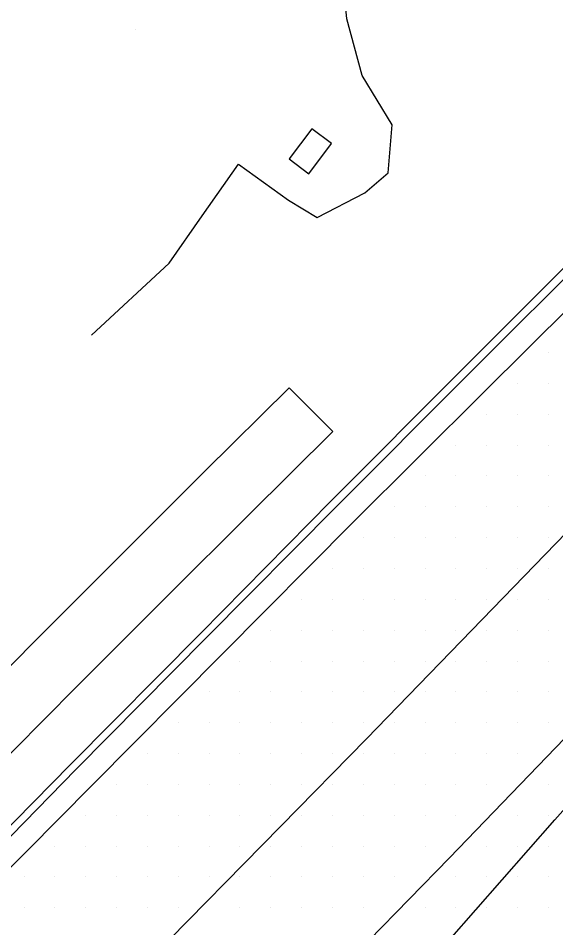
# Model space of a CAD drawing. Extents: x 1762120 to 1766775, y 709485 to 712965.
# Drawn here: x 1766495.8 to 1766539.3, y 710392.1 to 710465.8 of the extents above; entities that cross this region are included whole.
import ezdxf

# ---------------------------------------------------------------- set-up
doc = ezdxf.new("R2010")
doc.units = 0
for name, color, linetype in [('Exist DTM Drainline', 7, 'Continuous'), ('Exist DTM QL2 LIDAR Elevation Point', 7, 'Continuous'), ('Exist DTM Scan Elevation Point', 7, 'Continuous'), ('Exist Roads Curbs', 7, 'Continuous'), ('Exist Roads EOP', 7, 'Continuous'), ('Exist Roads EOP Cogo Number', 7, 'Continuous'), ('Exist Roads EOT', 7, 'Continuous'), ('PH Exist DTM Breakline', 7, 'Continuous')]:
    doc.layers.add(name, color=color, linetype=linetype)

msp = doc.modelspace()

# ---------------------------------------------------------------- linework, layer by layer
at = {"layer": 'Exist DTM Drainline'}
msp.add_lwpolyline([(1766558.153, 710462.918), (1766553.277, 710458.027), (1766542.767, 710447.491), (1766532.161, 710436.887), (1766521.569, 710426.27), (1766511, 710415.615), (1766500.453, 710404.951), (1766489.96, 710394.232)], dxfattribs=at)
at = {"layer": 'Exist DTM QL2 LIDAR Elevation Point'}
msp.add_line((1766505.309, 710464.892), (1766505.309, 710464.892), dxfattribs=at)
at = {"layer": 'Exist DTM Scan Elevation Point'}
for p, q in [((1766538.75, 710438.75), (1766538.75, 710438.75)), ((1766536.25, 710436.25), (1766536.25, 710436.25)), ((1766538.75, 710436.25), (1766538.75, 710436.25)), ((1766533.75, 710433.75), (1766533.75, 710433.75)), ((1766536.25, 710433.75), (1766536.25, 710433.75)), ((1766538.75, 710433.75), (1766538.75, 710433.75)), ((1766531.25, 710431.25), (1766531.25, 710431.25)), ((1766533.75, 710431.25), (1766533.75, 710431.25)), ((1766536.25, 710431.25), (1766536.25, 710431.25)), ((1766538.75, 710431.25), (1766538.75, 710431.25)), ((1766528.75, 710428.75), (1766528.75, 710428.75)), ((1766531.25, 710428.75), (1766531.25, 710428.75)), ((1766533.75, 710428.75), (1766533.75, 710428.75)), ((1766536.25, 710428.75), (1766536.25, 710428.75)), ((1766538.75, 710428.75), (1766538.75, 710428.75)), ((1766526.25, 710426.25), (1766526.25, 710426.25)), ((1766528.75, 710426.25), (1766528.75, 710426.25)), ((1766531.25, 710426.25), (1766531.25, 710426.25)), ((1766533.75, 710426.25), (1766533.75, 710426.25)), ((1766536.25, 710426.25), (1766536.25, 710426.25)), ((1766538.75, 710426.25), (1766538.75, 710426.25)), ((1766523.75, 710423.75), (1766523.75, 710423.75)), ((1766526.25, 710423.75), (1766526.25, 710423.75)), ((1766528.75, 710423.75), (1766528.75, 710423.75)), ((1766531.25, 710423.75), (1766531.25, 710423.75)), ((1766533.75, 710423.75), (1766533.75, 710423.75)), ((1766536.25, 710423.75), (1766536.25, 710423.75)), ((1766538.75, 710423.75), (1766538.75, 710423.75)), ((1766521.25, 710421.25), (1766521.25, 710421.25)), ((1766523.75, 710421.25), (1766523.75, 710421.25)), ((1766526.25, 710421.25), (1766526.25, 710421.25)), ((1766528.75, 710421.25), (1766528.75, 710421.25)), ((1766531.25, 710421.25), (1766531.25, 710421.25)), ((1766533.75, 710421.25), (1766533.75, 710421.25)), ((1766536.25, 710421.25), (1766536.25, 710421.25)), ((1766538.75, 710421.25), (1766538.75, 710421.25)), ((1766518.75, 710418.75), (1766518.75, 710418.75)), ((1766521.25, 710418.75), (1766521.25, 710418.75)), ((1766523.75, 710418.75), (1766523.75, 710418.75)), ((1766526.25, 710418.75), (1766526.25, 710418.75)), ((1766528.75, 710418.75), (1766528.75, 710418.75)), ((1766531.25, 710418.75), (1766531.25, 710418.75)), ((1766533.75, 710418.75), (1766533.75, 710418.75)), ((1766536.25, 710418.75), (1766536.25, 710418.75)), ((1766538.75, 710418.75), (1766538.75, 710418.75)), ((1766516.25, 710416.25), (1766516.25, 710416.25)), ((1766518.75, 710416.25), (1766518.75, 710416.25)), ((1766521.25, 710416.25), (1766521.25, 710416.25)), ((1766523.75, 710416.25), (1766523.75, 710416.25)), ((1766526.25, 710416.25), (1766526.25, 710416.25)), ((1766528.75, 710416.25), (1766528.75, 710416.25)), ((1766531.25, 710416.25), (1766531.25, 710416.25)), ((1766533.75, 710416.25), (1766533.75, 710416.25)), ((1766536.25, 710416.25), (1766536.25, 710416.25)), ((1766538.75, 710416.25), (1766538.75, 710416.25)), ((1766513.75, 710413.75), (1766513.75, 710413.75)), ((1766516.25, 710413.75), (1766516.25, 710413.75)), ((1766518.75, 710413.75), (1766518.75, 710413.75)), ((1766521.25, 710413.75), (1766521.25, 710413.75)), ((1766523.75, 710413.75), (1766523.75, 710413.75)), ((1766526.25, 710413.75), (1766526.25, 710413.75)), ((1766528.75, 710413.75), (1766528.75, 710413.75)), ((1766531.25, 710413.75), (1766531.25, 710413.75)), ((1766533.75, 710413.75), (1766533.75, 710413.75)), ((1766536.25, 710413.75), (1766536.25, 710413.75)), ((1766538.75, 710413.75), (1766538.75, 710413.75)), ((1766511.25, 710411.25), (1766511.25, 710411.25)), ((1766513.75, 710411.25), (1766513.75, 710411.25)), ((1766516.25, 710411.25), (1766516.25, 710411.25)), ((1766518.75, 710411.25), (1766518.75, 710411.25)), ((1766521.25, 710411.25), (1766521.25, 710411.25)), ((1766523.75, 710411.25), (1766523.75, 710411.25)), ((1766526.25, 710411.25), (1766526.25, 710411.25)), ((1766528.75, 710411.25), (1766528.75, 710411.25)), ((1766531.25, 710411.25), (1766531.25, 710411.25)), ((1766533.75, 710411.25), (1766533.75, 710411.25)), ((1766536.25, 710411.25), (1766536.25, 710411.25)), ((1766538.75, 710411.25), (1766538.75, 710411.25)), ((1766508.75, 710408.75), (1766508.75, 710408.75)), ((1766511.25, 710408.75), (1766511.25, 710408.75)), ((1766513.75, 710408.75), (1766513.75, 710408.75)), ((1766516.25, 710408.75), (1766516.25, 710408.75)), ((1766518.75, 710408.75), (1766518.75, 710408.75)), ((1766521.25, 710408.75), (1766521.25, 710408.75)), ((1766523.75, 710408.75), (1766523.75, 710408.75)), ((1766526.25, 710408.75), (1766526.25, 710408.75)), ((1766528.75, 710408.75), (1766528.75, 710408.75)), ((1766531.25, 710408.75), (1766531.25, 710408.75)), ((1766533.75, 710408.75), (1766533.75, 710408.75)), ((1766536.25, 710408.75), (1766536.25, 710408.75)), ((1766538.75, 710408.75), (1766538.75, 710408.75)), ((1766506.25, 710406.25), (1766506.25, 710406.25)), ((1766508.75, 710406.25), (1766508.75, 710406.25)), ((1766511.25, 710406.25), (1766511.25, 710406.25)), ((1766513.75, 710406.25), (1766513.75, 710406.25)), ((1766516.25, 710406.25), (1766516.25, 710406.25)), ((1766518.75, 710406.25), (1766518.75, 710406.25)), ((1766521.25, 710406.25), (1766521.25, 710406.25)), ((1766523.75, 710406.25), (1766523.75, 710406.25)), ((1766526.25, 710406.25), (1766526.25, 710406.25)), ((1766528.75, 710406.25), (1766528.75, 710406.25)), ((1766531.25, 710406.25), (1766531.25, 710406.25)), ((1766533.75, 710406.25), (1766533.75, 710406.25)), ((1766536.25, 710406.25), (1766536.25, 710406.25)), ((1766503.75, 710403.75), (1766503.75, 710403.75)), ((1766506.25, 710403.75), (1766506.25, 710403.75)), ((1766508.75, 710403.75), (1766508.75, 710403.75)), ((1766511.25, 710403.75), (1766511.25, 710403.75)), ((1766513.75, 710403.75), (1766513.75, 710403.75)), ((1766516.25, 710403.75), (1766516.25, 710403.75)), ((1766518.75, 710403.75), (1766518.75, 710403.75)), ((1766521.25, 710403.75), (1766521.25, 710403.75)), ((1766523.75, 710403.75), (1766523.75, 710403.75)), ((1766526.25, 710403.75), (1766526.25, 710403.75)), ((1766528.75, 710403.75), (1766528.75, 710403.75)), ((1766531.25, 710403.75), (1766531.25, 710403.75)), ((1766533.75, 710403.75), (1766533.75, 710403.75)), ((1766538.75, 710403.75), (1766538.75, 710403.75)), ((1766501.25, 710401.25), (1766501.25, 710401.25)), ((1766503.75, 710401.25), (1766503.75, 710401.25)), ((1766506.25, 710401.25), (1766506.25, 710401.25)), ((1766508.75, 710401.25), (1766508.75, 710401.25)), ((1766511.25, 710401.25), (1766511.25, 710401.25)), ((1766513.75, 710401.25), (1766513.75, 710401.25)), ((1766516.25, 710401.25), (1766516.25, 710401.25)), ((1766518.75, 710401.25), (1766518.75, 710401.25)), ((1766521.25, 710401.25), (1766521.25, 710401.25)), ((1766523.75, 710401.25), (1766523.75, 710401.25)), ((1766526.25, 710401.25), (1766526.25, 710401.25)), ((1766528.75, 710401.25), (1766528.75, 710401.25)), ((1766531.25, 710401.25), (1766531.25, 710401.25)), ((1766536.25, 710401.25), (1766536.25, 710401.25)), ((1766538.75, 710401.25), (1766538.75, 710401.25)), ((1766498.75, 710398.75), (1766498.75, 710398.75)), ((1766501.25, 710398.75), (1766501.25, 710398.75)), ((1766503.75, 710398.75), (1766503.75, 710398.75)), ((1766506.25, 710398.75), (1766506.25, 710398.75)), ((1766508.75, 710398.75), (1766508.75, 710398.75)), ((1766511.25, 710398.75), (1766511.25, 710398.75)), ((1766513.75, 710398.75), (1766513.75, 710398.75)), ((1766516.25, 710398.75), (1766516.25, 710398.75)), ((1766518.75, 710398.75), (1766518.75, 710398.75)), ((1766521.25, 710398.75), (1766521.25, 710398.75)), ((1766523.75, 710398.75), (1766523.75, 710398.75)), ((1766526.25, 710398.75), (1766526.25, 710398.75)), ((1766528.75, 710398.75), (1766528.75, 710398.75)), ((1766533.75, 710398.75), (1766533.75, 710398.75)), ((1766536.25, 710398.75), (1766536.25, 710398.75)), ((1766538.75, 710398.75), (1766538.75, 710398.75)), ((1766496.25, 710396.25), (1766496.25, 710396.25)), ((1766498.75, 710396.25), (1766498.75, 710396.25)), ((1766501.25, 710396.25), (1766501.25, 710396.25)), ((1766503.75, 710396.25), (1766503.75, 710396.25)), ((1766506.25, 710396.25), (1766506.25, 710396.25)), ((1766508.75, 710396.25), (1766508.75, 710396.25)), ((1766511.25, 710396.25), (1766511.25, 710396.25)), ((1766513.75, 710396.25), (1766513.75, 710396.25)), ((1766516.25, 710396.25), (1766516.25, 710396.25)), ((1766518.75, 710396.25), (1766518.75, 710396.25)), ((1766521.25, 710396.25), (1766521.25, 710396.25)), ((1766523.75, 710396.25), (1766523.75, 710396.25)), ((1766526.25, 710396.25), (1766526.25, 710396.25)), ((1766531.25, 710396.25), (1766531.25, 710396.25)), ((1766533.75, 710396.25), (1766533.75, 710396.25)), ((1766536.25, 710396.25), (1766536.25, 710396.25)), ((1766538.75, 710396.25), (1766538.75, 710396.25)), ((1766496.25, 710393.75), (1766496.25, 710393.75)), ((1766498.75, 710393.75), (1766498.75, 710393.75)), ((1766501.25, 710393.75), (1766501.25, 710393.75)), ((1766503.75, 710393.75), (1766503.75, 710393.75)), ((1766506.25, 710393.75), (1766506.25, 710393.75)), ((1766508.75, 710393.75), (1766508.75, 710393.75)), ((1766513.75, 710393.75), (1766513.75, 710393.75)), ((1766516.25, 710393.75), (1766516.25, 710393.75)), ((1766518.75, 710393.75), (1766518.75, 710393.75)), ((1766521.25, 710393.75), (1766521.25, 710393.75)), ((1766523.75, 710393.75), (1766523.75, 710393.75)), ((1766528.75, 710393.75), (1766528.75, 710393.75)), ((1766531.25, 710393.75), (1766531.25, 710393.75)), ((1766533.75, 710393.75), (1766533.75, 710393.75)), ((1766536.25, 710393.75), (1766536.25, 710393.75)), ((1766538.75, 710393.75), (1766538.75, 710393.75))]:
    msp.add_line(p, q, dxfattribs=at)
at = {"layer": 'Exist Roads Curbs'}
msp.add_lwpolyline([(1766557.683, 710463.388), (1766552.788, 710458.488), (1766542.314, 710447.933), (1766531.704, 710437.332), (1766521.119, 710426.709), (1766510.588, 710416.016), (1766500.02, 710405.373), (1766489.504, 710394.678)], dxfattribs=at)
at = {"layer": 'Exist Roads EOP'}
msp.add_lwpolyline([(1766559.448, 710461.628), (1766554.615, 710456.727), (1766544.148, 710446.11), (1766533.504, 710435.544), (1766522.881, 710424.957), (1766512.313, 710414.303), (1766501.752, 710403.653), (1766491.191, 710393.003)], dxfattribs=at)
at = {"layer": 'Exist Roads EOP Cogo Number'}
msp.add_lwpolyline([(1766557.683, 710463.388), (1766552.788, 710458.488), (1766542.314, 710447.933), (1766531.704, 710437.332), (1766521.119, 710426.709), (1766510.588, 710416.016), (1766500.02, 710405.373), (1766489.504, 710394.678)], dxfattribs=at)
at = {"layer": 'Exist Roads EOT'}
for points in [[(1766568.038, 710453.157), (1766552.284, 710436.657), (1766544.436, 710428.539), (1766523.993, 710407.43), (1766517.056, 710400.359), (1766496.048, 710378.976), (1766488.854, 710371.674), (1766467.483, 710350.19), (1766460.671, 710343.374), (1766439.9, 710322.158), (1766432.427, 710314.426), (1766413.234, 710294.026), (1766405.574, 710285.856), (1766384.917, 710263.157), (1766378.895, 710256.578), (1766360.074, 710235.592), (1766353.217, 710227.855), (1766333.846, 710206.079), (1766327.052, 710198.498)], [(1766328.771, 710163.909), (1766348.094, 710185.551), (1766360.365, 710199.288), (1766377.959, 710218.998), (1766390.716, 710233.181), (1766408.913, 710253.56), (1766420.835, 710266.937), (1766438.779, 710287.123), (1766450.183, 710300.101), (1766468.535, 710320.959), (1766481.299, 710335.379), (1766498.795, 710355.159), (1766509.974, 710367.788), (1766528.601, 710388.714), (1766539.272, 710400.875), (1766557.161, 710421.038), (1766568.257, 710433.55), (1766576.594, 710442.982), (1766577.562, 710444.064)], [(1766574.003, 710442.14), (1766571.722, 710439.952), (1766562.177, 710430.125), (1766551.627, 710419.279), (1766541.487, 710408.96), (1766530.733, 710397.801), (1766520.912, 710387.738), (1766509.801, 710376.389), (1766499.969, 710366.403), (1766485.078, 710351.14), (1766474.403, 710340.397), (1766463.973, 710329.687), (1766453.174, 710318.6), (1766443.19, 710308.148), (1766432.724, 710297.247), (1766422.501, 710286.473), (1766411.363, 710274.368), (1766406.112, 710268.745), (1766384.939, 710245.449), (1766363.374, 710221.324), (1766346.777, 710202.812), (1766331.946, 710186.304), (1766317.645, 710170.319)]]:
    msp.add_lwpolyline(points, dxfattribs=at)
at = {"layer": 'PH Exist DTM Breakline'}
for points in [[(1766501.72, 710440.171), (1766508.018, 710445.998), (1766510.696, 710449.83), (1766513.63, 710454.01), (1766517.688, 710451.105), (1766519.997, 710449.69), (1766523.88, 710451.688), (1766525.756, 710453.309), (1766526.08, 710457.205), (1766523.659, 710461.191), (1766522.416, 710465.799), (1766521.697, 710473.214), (1766522.747, 710479.125)], [(1766491.867, 710410.022), (1766496.886, 710415.121), (1766504.396, 710422.634), (1766510.915, 710429.125), (1766517.747, 710435.901), (1766521.268, 710432.351), (1766514.44, 710425.578), (1766507.928, 710419.095), (1766500.436, 710411.6), (1766495.43, 710406.514), (1766491.842, 710403.052), (1766483.828, 710394.864), (1766476.647, 710387.402), (1766470.694, 710381.02), (1766462.912, 710373.142), (1766455.53, 710365.539), (1766447.748, 710357.803), (1766443.767, 710353.652), (1766439.549, 710349.579)]]:
    msp.add_lwpolyline(points, dxfattribs=at)
msp.add_lwpolyline([(1766519.569, 710456.892), (1766517.728, 710454.445), (1766519.329, 710453.241), (1766521.17, 710455.687)], close=True, dxfattribs=at)

doc.saveas('drawing.dxf')
